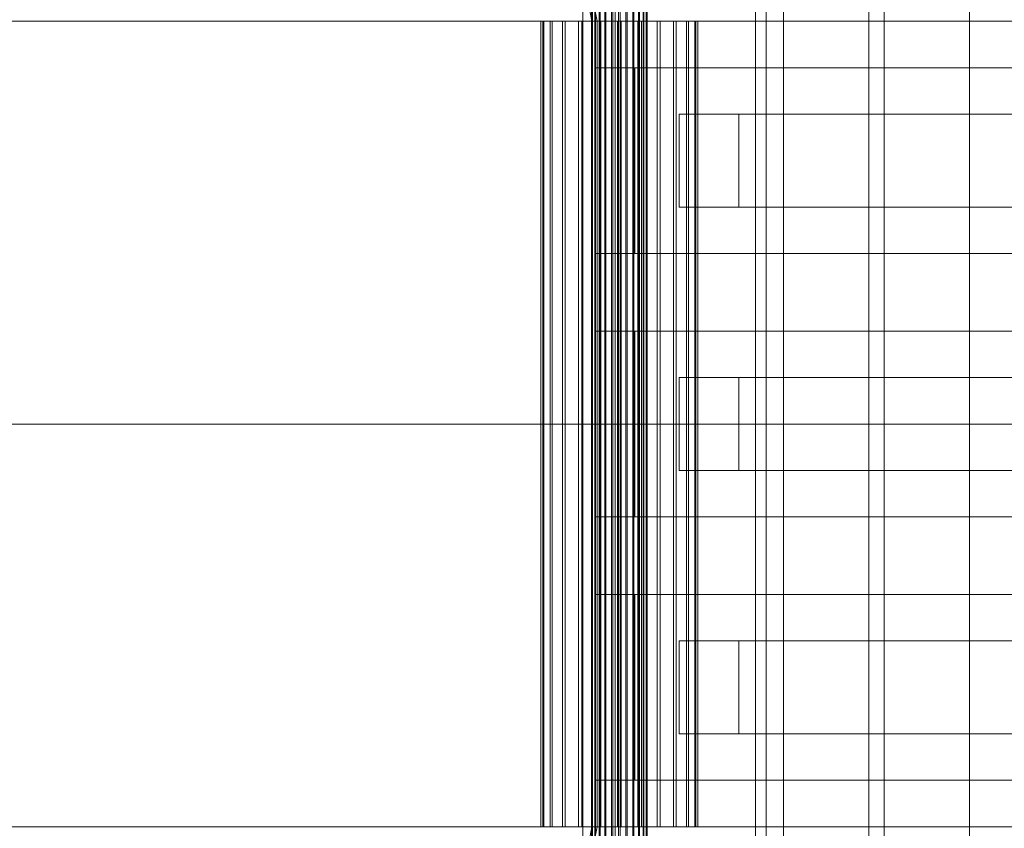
# Model space of a CAD drawing. Header units: millimetres. Extents: x -2233 to 65662, y -50530 to 6847.
# Tile 322 of 656: x 1730 to 2048, y -18130 to -17870. Entities that reach past the tile are written whole.
import ezdxf

# ---------------------------------------------------------------- set-up
doc = ezdxf.new("R2010")
doc.units = ezdxf.units.MM
doc.layers.add('superior_C01', color=7, linetype='Continuous', lineweight=0)
doc.layers.add('superior_tolva-C01', color=7, linetype='Continuous', lineweight=0)

msp = doc.modelspace()

# ---------------------------------------------------------------- linework, layer by layer
at = {"layer": 'superior_C01'}
for p, q in [((1976.267, -17570), (1976.267, -18430)), ((2003.767, -17570), (2003.767, -18430)), ((2008.767, -18430), (2008.767, -17570)), ((2036.267, -18430), (2036.267, -17570)), ((1918.497, -17575), (1918.497, -18425)), ((1921.884, -18425), (1921.884, -17575)), ((1967.232, -18425), (1967.232, -17575)), ((1970.619, -17575), (1970.619, -18425)), ((1895.052, -17771.702), (1914.367, -17870)), ((1916.05, -17870), (1896.736, -17771.702)), ((1914.222, -18148), (1914.222, -17852)), ((1914.472, -18148), (1914.472, -17852)), ((1914.585, -18148), (1914.585, -17852)), ((1915.318, -18148), (1915.318, -17852)), ((1915.537, -18148), (1915.537, -17852)), ((1916.702, -18148), (1916.702, -17852)), ((1917.012, -18148), (1917.012, -17852)), ((1918.531, -18148), (1918.531, -17852)), ((1918.911, -18148), (1918.911, -17852)), ((1920.679, -18148), (1920.679, -17852)), ((1921.102, -18148), (1921.102, -17852)), ((1923, -18148), (1923, -17852)), ((1923.439, -18148), (1923.439, -17852)), ((1925.337, -18148), (1925.337, -17852)), ((1925.76, -18148), (1925.76, -17852)), ((1927.528, -18148), (1927.528, -17852)), ((1927.908, -18148), (1927.908, -17852)), ((1929.427, -18148), (1929.427, -17852)), ((1929.736, -18148), (1929.736, -17852)), ((1930.902, -18148), (1930.902, -17852)), ((1931.121, -18148), (1931.121, -17852)), ((1931.854, -17852), (1931.854, -18148)), ((1931.967, -18148), (1931.967, -17852)), ((1932.217, -18148), (1932.217, -17852)), ((993.259, -17870), (1914.367, -17870)), ((1916.05, -17870), (994.943, -17870)), ((1898.532, -17870), (1897.827, -17870)), ((1897.827, -17870), (1898.852, -17870)), ((1897.827, -18130), (1897.827, -17870)), ((1900.92, -17870), (1898.532, -17870)), ((1898.532, -18130), (1898.532, -17870)), ((1898.852, -17870), (1901.538, -17870)), ((1898.852, -18130), (1898.852, -17870)), ((1904.827, -17870), (1900.92, -17870)), ((1900.92, -18130), (1900.92, -17870)), ((1901.538, -17870), (1905.701, -17870)), ((1901.538, -18130), (1901.538, -17870)), ((1909.988, -17870), (1904.827, -17870)), ((1904.827, -18130), (1904.827, -17870)), ((1905.701, -17870), (1911.059, -17870)), ((1905.701, -18130), (1905.701, -17870)), ((1916.05, -17870), (1909.988, -17870)), ((1909.988, -18130), (1909.988, -17870)), ((1911.059, -17870), (1917.245, -17870)), ((1911.059, -18130), (1911.059, -17870)), ((1914.367, -17870), (1914.367, -18000)), ((1914.367, -17870), (2854.991, -17870)), ((1916.05, -18000), (1916.05, -17870)), ((2856.675, -17870), (1916.05, -17870)), ((1922.601, -17870), (1916.05, -17870)), ((1916.05, -18130), (1916.05, -17870)), ((1917.245, -17870), (1923.838, -17870)), ((1917.245, -18130), (1917.245, -17870)), ((1929.194, -17870), (1922.601, -17870)), ((1922.601, -18130), (1922.601, -17870)), ((1923.838, -17870), (1930.389, -17870)), ((1923.838, -18130), (1923.838, -17870)), ((1935.38, -17870), (1929.194, -17870)), ((1929.194, -18130), (1929.194, -17870)), ((1930.389, -17870), (1936.451, -17870)), ((1930.389, -18130), (1930.389, -17870)), ((1940.737, -17870), (1935.38, -17870)), ((1935.38, -18130), (1935.38, -17870)), ((1936.451, -17870), (1941.612, -17870)), ((1936.451, -18130), (1936.451, -17870)), ((1944.901, -17870), (1940.737, -17870)), ((1940.737, -18130), (1940.737, -17870)), ((1941.612, -17870), (1945.519, -17870)), ((1941.612, -18130), (1941.612, -17870)), ((1947.587, -17870), (1944.901, -17870)), ((1944.901, -18130), (1944.901, -17870)), ((1945.519, -17870), (1947.907, -17870)), ((1945.519, -18130), (1945.519, -17870)), ((1948.612, -17870), (1947.587, -17870)), ((1947.587, -17870), (1947.587, -18130)), ((1947.907, -17870), (1948.612, -17870)), ((1947.907, -18130), (1947.907, -17870)), ((1948.612, -18130), (1948.612, -17870)), ((2232.213, -17885), (1915.472, -17885)), ((1915.472, -17885), (1915.472, -17945)), ((1917.166, -17885), (1915.472, -17885)), ((2233.907, -17885), (1917.166, -17885)), ((1917.166, -17885), (1917.166, -17945)), ((1921.117, -17885), (1917.166, -17885)), ((2237.858, -17885), (1921.117, -17885)), ((1921.117, -17885), (1921.117, -17945)), ((1928.174, -17885), (1921.117, -17885)), ((1928.174, -17945), (1928.174, -17885)), ((1928.174, -17885), (2244.915, -17885)), ((1961.758, -17900), (1942.571, -17900)), ((1942.571, -17900), (1942.571, -17930)), ((2060.214, -17900), (1942.571, -17900)), ((1961.758, -17930), (1961.758, -17900)), ((1961.758, -17900), (2079.401, -17900)), ((1942.571, -17930), (1961.758, -17930)), ((1942.571, -17930), (2060.214, -17930)), ((2079.401, -17930), (1961.758, -17930)), ((1915.472, -17945), (2232.213, -17945)), ((1915.472, -17945), (1917.166, -17945)), ((1917.166, -17945), (2233.907, -17945)), ((1917.166, -17945), (1921.117, -17945)), ((1921.117, -17945), (2237.858, -17945)), ((1921.117, -17945), (1928.174, -17945)), ((2244.915, -17945), (1928.174, -17945)), ((2232.213, -17970), (1915.472, -17970)), ((1915.472, -17970), (1915.472, -18030)), ((1917.166, -17970), (1915.472, -17970)), ((2233.907, -17970), (1917.166, -17970)), ((1917.166, -17970), (1917.166, -18030)), ((1921.117, -17970), (1917.166, -17970)), ((2237.858, -17970), (1921.117, -17970)), ((1921.117, -17970), (1921.117, -18030)), ((1928.174, -17970), (1921.117, -17970)), ((1928.174, -18030), (1928.174, -17970)), ((1928.174, -17970), (2244.915, -17970)), ((1961.758, -17985), (1942.571, -17985)), ((1942.571, -17985), (1942.571, -18015)), ((2060.214, -17985), (1942.571, -17985)), ((1961.758, -18015), (1961.758, -17985)), ((1961.758, -17985), (2079.401, -17985)), ((993.259, -18000), (1914.367, -18000)), ((1916.05, -18000), (994.943, -18000)), ((1914.367, -18000), (1914.367, -18130)), ((1914.367, -18000), (2854.991, -18000)), ((1916.05, -18130), (1916.05, -18000)), ((2856.675, -18000), (1916.05, -18000)), ((1942.571, -18015), (1961.758, -18015)), ((1942.571, -18015), (2060.214, -18015)), ((2079.401, -18015), (1961.758, -18015)), ((1915.472, -18030), (2232.213, -18030)), ((1915.472, -18030), (1917.166, -18030)), ((1917.166, -18030), (2233.907, -18030)), ((1917.166, -18030), (1921.117, -18030)), ((1921.117, -18030), (2237.858, -18030)), ((1921.117, -18030), (1928.174, -18030)), ((2244.915, -18030), (1928.174, -18030)), ((2232.213, -18055), (1915.472, -18055)), ((1915.472, -18055), (1915.472, -18115)), ((1917.166, -18055), (1915.472, -18055)), ((2233.907, -18055), (1917.166, -18055)), ((1917.166, -18055), (1917.166, -18115)), ((1921.117, -18055), (1917.166, -18055)), ((2237.858, -18055), (1921.117, -18055)), ((1921.117, -18055), (1921.117, -18115)), ((1928.174, -18055), (1921.117, -18055)), ((1928.174, -18115), (1928.174, -18055)), ((1928.174, -18055), (2244.915, -18055)), ((1961.758, -18070), (1942.571, -18070)), ((1942.571, -18070), (1942.571, -18100)), ((2060.214, -18070), (1942.571, -18070)), ((1961.758, -18100), (1961.758, -18070)), ((1961.758, -18070), (2079.401, -18070)), ((1942.571, -18100), (1961.758, -18100)), ((1942.571, -18100), (2060.214, -18100)), ((2079.401, -18100), (1961.758, -18100)), ((1915.472, -18115), (2232.213, -18115)), ((1915.472, -18115), (1917.166, -18115)), ((1917.166, -18115), (2233.907, -18115)), ((1917.166, -18115), (1921.117, -18115)), ((1921.117, -18115), (2237.858, -18115)), ((1921.117, -18115), (1928.174, -18115)), ((2244.915, -18115), (1928.174, -18115)), ((993.259, -18130), (1914.367, -18130)), ((1916.05, -18130), (994.943, -18130)), ((1914.367, -18130), (1895.052, -18228.298)), ((1896.736, -18228.298), (1916.05, -18130)), ((1898.852, -18130), (1897.827, -18130)), ((1897.827, -18130), (1898.532, -18130)), ((1898.532, -18130), (1900.92, -18130)), ((1901.538, -18130), (1898.852, -18130)), ((1900.92, -18130), (1904.827, -18130)), ((1905.701, -18130), (1901.538, -18130)), ((1904.827, -18130), (1909.988, -18130)), ((1911.059, -18130), (1905.701, -18130)), ((1909.988, -18130), (1916.05, -18130)), ((1917.245, -18130), (1911.059, -18130)), ((1914.367, -18130), (2854.991, -18130)), ((2856.675, -18130), (1916.05, -18130)), ((1916.05, -18130), (1922.601, -18130)), ((1923.838, -18130), (1917.245, -18130)), ((1922.601, -18130), (1929.194, -18130)), ((1930.389, -18130), (1923.838, -18130)), ((1929.194, -18130), (1935.38, -18130)), ((1936.451, -18130), (1930.389, -18130)), ((1935.38, -18130), (1940.737, -18130)), ((1941.612, -18130), (1936.451, -18130)), ((1940.737, -18130), (1944.901, -18130)), ((1945.519, -18130), (1941.612, -18130)), ((1944.901, -18130), (1947.587, -18130)), ((1947.907, -18130), (1945.519, -18130)), ((1947.587, -18130), (1948.612, -18130)), ((1948.612, -18130), (1947.907, -18130))]:
    msp.add_line(p, q, dxfattribs=at)
at = {"layer": 'superior_tolva-C01'}
for p, q in [((1911.451, -17775), (1911.451, -18225)), ((1914.451, -17775), (1914.451, -18225)), ((1915.29, -18225), (1915.29, -17775))]:
    msp.add_line(p, q, dxfattribs=at)

doc.saveas('drawing.dxf')
